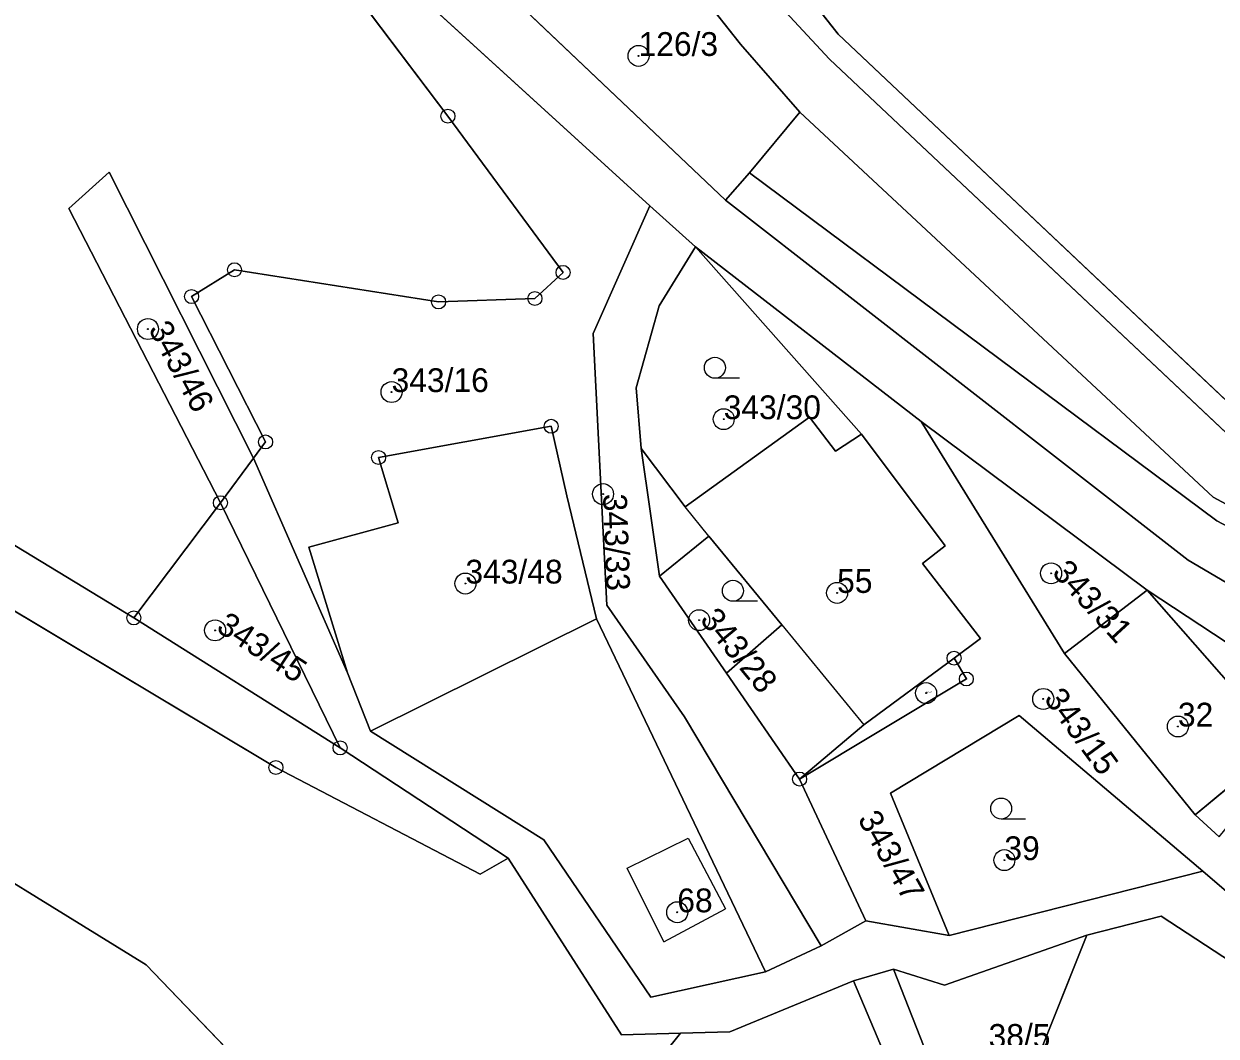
# Model space of a CAD drawing. Extents: x -652854 to -650068, y -1097661 to -1095417.
# Drawn here: x -650702.5 to -650617.2, y -1096121.3 to -1096048.9 of the extents above; entities that cross this region are included whole.
import ezdxf

# ---------------------------------------------------------------- set-up
doc = ezdxf.new("R2010")
doc.units = 0
for name, color, linetype in [('Definiční body parcel', 7, 'Continuous'), ('Geodetické body', 7, 'Continuous'), ('Hranice - vnitř_ kresba', 7, 'Continuous'), ('Hranice parcel', 7, 'Continuous'), ('Obvody jako plochy', 7, 'Continuous'), ('Parcelní čísla', 7, 'Continuous'), ('Prvky pro prodl_ par_ č_', 7, 'Continuous'), ('Značky kultur', 7, 'Continuous')]:
    doc.layers.add(name, color=color, linetype=linetype)

msp = doc.modelspace()

# ---------------------------------------------------------------- linework, layer by layer
at = {"layer": 'Definiční body parcel'}
for centre, radius in [((-650658.53, -1096051.16), 0.75), ((-650658.53, -1096051.16), 0.0327), ((-650693.61, -1096070.7), 0.75), ((-650693.61, -1096070.7), 0.0327), ((-650676.19, -1096075.21), 0.75), ((-650676.19, -1096075.21), 0.0327), ((-650652.44, -1096077.15), 0.75), ((-650652.44, -1096077.15), 0.0327), ((-650661.07, -1096082.51), 0.75), ((-650661.07, -1096082.51), 0.0327), ((-650629.03, -1096088.18), 0.75), ((-650670.91, -1096088.91), 0.75), ((-650629.03, -1096088.18), 0.0327), ((-650670.91, -1096088.91), 0.0327), ((-650644.33, -1096089.58), 0.75), ((-650644.33, -1096089.58), 0.0327), ((-650654.2, -1096091.53), 0.75), ((-650688.81, -1096092.26), 0.75), ((-650654.2, -1096091.53), 0.0327), ((-650688.81, -1096092.26), 0.0327), ((-650637.97, -1096096.75), 0.75), ((-650629.59, -1096097.17), 0.75), ((-650637.97, -1096096.75), 0.0327), ((-650629.59, -1096097.17), 0.0327), ((-650619.96, -1096099.14), 0.75), ((-650619.96, -1096099.14), 0.0327), ((-650632.37, -1096108.7), 0.75), ((-650632.37, -1096108.7), 0.0327), ((-650655.76, -1096112.43), 0.75), ((-650655.76, -1096112.43), 0.0327)]:
    msp.add_circle(centre, radius, dxfattribs=at)
at = {"layer": 'Geodetické body'}
for centre, radius in [((-650672.16, -1096055.47), 0.5), ((-650672.16, -1096055.47), 0.001), ((-650687.42, -1096066.46), 0.5), ((-650687.42, -1096066.46), 0.001), ((-650663.93, -1096066.65), 0.5), ((-650663.93, -1096066.65), 0.001), ((-650690.49, -1096068.38), 0.5), ((-650672.83, -1096068.76), 0.5), ((-650665.94, -1096068.52), 0.5), ((-650690.49, -1096068.38), 0.001), ((-650672.83, -1096068.76), 0.001), ((-650665.94, -1096068.52), 0.001), ((-650664.78, -1096077.66), 0.5), ((-650664.78, -1096077.66), 0.001), ((-650685.2, -1096078.78), 0.5), ((-650685.2, -1096078.78), 0.001), ((-650677.12, -1096079.89), 0.5), ((-650677.12, -1096079.89), 0.001), ((-650688.43, -1096083.13), 0.5), ((-650688.43, -1096083.13), 0.001), ((-650694.62, -1096091.37), 0.5), ((-650694.62, -1096091.37), 0.001), ((-650635.97, -1096094.25), 0.5), ((-650635.97, -1096094.25), 0.001), ((-650635.09, -1096095.74), 0.5), ((-650635.09, -1096095.74), 0.001), ((-650679.87, -1096100.67), 0.5), ((-650679.87, -1096100.67), 0.001), ((-650684.46, -1096102.07), 0.5), ((-650684.46, -1096102.07), 0.001), ((-650647.01, -1096102.9), 0.5), ((-650647.01, -1096102.9), 0.001)]:
    msp.add_circle(centre, radius, dxfattribs=at)
at = {"layer": 'Hranice - vnitř_ kresba'}
for p, q in [((-650653.5, -1096085.51), (-650655.2, -1096083.43)), ((-650648.29, -1096091.86), (-650642.42, -1096099.02)), ((-650659.35, -1096109.28), (-650654.98, -1096107.12)), ((-650654.98, -1096107.12), (-650652.32, -1096112.19)), ((-650656.72, -1096114.55), (-650659.35, -1096109.28)), ((-650656.72, -1096114.55), (-650652.32, -1096112.19))]:
    msp.add_line(p, q, dxfattribs=at)
at = {"layer": 'Hranice parcel'}
for p, q in [((-650674.5, -1096019.48), (-650644.87, -1096051.4)), ((-650644.26, -1096049.61), (-650663.2, -1096025.43)), ((-650689.35, -1096032.73), (-650672.16, -1096055.47)), ((-650651.25, -1096050.31), (-650663.49, -1096034.8)), ((-650652.3, -1096061.47), (-650672.13, -1096042.67)), ((-650657.72, -1096061.89), (-650676, -1096045.2)), ((-650647, -1096055.18), (-650651.25, -1096050.31)), ((-650613.9, -1096078.29), (-650644.26, -1096049.61)), ((-650644.87, -1096051.4), (-650614.84, -1096079.7)), ((-650672.16, -1096055.47), (-650663.93, -1096066.65)), ((-650650.59, -1096059.53), (-650647, -1096055.18)), ((-650617.43, -1096082.74), (-650647, -1096055.18)), ((-650696.38, -1096059.48), (-650699.26, -1096062.07)), ((-650686.06, -1096079.93), (-650696.38, -1096059.48)), ((-650650.59, -1096059.53), (-650652.3, -1096061.47)), ((-650617.17, -1096084.43), (-650650.59, -1096059.53)), ((-650652.3, -1096061.47), (-650619.23, -1096087.24)), ((-650699.26, -1096062.07), (-650688.43, -1096083.13)), ((-650657.72, -1096061.89), (-650661.77, -1096071.03)), ((-650654.45, -1096064.83), (-650657.72, -1096061.89)), ((-650657.05, -1096069.04), (-650654.45, -1096064.83)), ((-650638.31, -1096077.32), (-650654.45, -1096064.83)), ((-650654.45, -1096064.83), (-650642.59, -1096078.22)), ((-650687.42, -1096066.46), (-650690.49, -1096068.38)), ((-650672.83, -1096068.76), (-650687.42, -1096066.46)), ((-650663.93, -1096066.65), (-650665.94, -1096068.52)), ((-650690.49, -1096068.38), (-650685.2, -1096078.78)), ((-650665.94, -1096068.52), (-650672.83, -1096068.76)), ((-650658.71, -1096074.91), (-650657.05, -1096069.04)), ((-650661.77, -1096071.03), (-650660.8, -1096090.45)), ((-650658.34, -1096079.26), (-650658.71, -1096074.91)), ((-650677.12, -1096079.89), (-650664.78, -1096077.66)), ((-650664.78, -1096077.66), (-650663.66, -1096082.63)), ((-650646.3, -1096077.01), (-650655.2, -1096083.43)), ((-650644.44, -1096079.44), (-650646.3, -1096077.01)), ((-650638.31, -1096077.32), (-650628.06, -1096093.92)), ((-650622.17, -1096089.39), (-650638.31, -1096077.32)), ((-650642.59, -1096078.22), (-650644.44, -1096079.44)), ((-650642.59, -1096078.22), (-650636.61, -1096086.22)), ((-650685.2, -1096078.78), (-650686.06, -1096079.93)), ((-650657.02, -1096088.39), (-650658.34, -1096079.26)), ((-650655.2, -1096083.43), (-650658.34, -1096079.26)), ((-650686.06, -1096079.93), (-650688.43, -1096083.13)), ((-650679.33, -1096095.31), (-650686.06, -1096079.93)), ((-650675.73, -1096084.56), (-650677.12, -1096079.89)), ((-650663.66, -1096082.63), (-650661.53, -1096091.44)), ((-650591.02, -1096096.97), (-650617.43, -1096082.74)), ((-650694.62, -1096091.37), (-650707.9, -1096083.31)), ((-650694.62, -1096091.37), (-650688.43, -1096083.13)), ((-650688.43, -1096083.13), (-650679.87, -1096100.67)), ((-650682.1, -1096086.31), (-650675.73, -1096084.56)), ((-650657.02, -1096088.39), (-650653.5, -1096085.51)), ((-650653.5, -1096085.51), (-650648.29, -1096091.86)), ((-650636.61, -1096086.22), (-650638.23, -1096087.47)), ((-650710.34, -1096086.58), (-650684.46, -1096102.07)), ((-650679.33, -1096095.31), (-650682.1, -1096086.31)), ((-650638.23, -1096087.47), (-650634.07, -1096092.84)), ((-650619.23, -1096087.24), (-650598.12, -1096099.67)), ((-650657.02, -1096088.39), (-650652.24, -1096095.32)), ((-650622.17, -1096089.39), (-650628.06, -1096093.92)), ((-650612.56, -1096100.32), (-650622.17, -1096089.39)), ((-650606.12, -1096099.96), (-650622.17, -1096089.39)), ((-650660.8, -1096090.45), (-650655.25, -1096098.45)), ((-650679.87, -1096100.67), (-650694.62, -1096091.37)), ((-650661.53, -1096091.44), (-650677.7, -1096099.48)), ((-650649.44, -1096116.69), (-650661.53, -1096091.44)), ((-650652.24, -1096095.32), (-650648.29, -1096091.86)), ((-650634.07, -1096092.84), (-650635.97, -1096094.25)), ((-650628.06, -1096093.92), (-650618.72, -1096105.47)), ((-650642.42, -1096099.02), (-650635.97, -1096094.25)), ((-650635.09, -1096095.74), (-650635.97, -1096094.25)), ((-650677.7, -1096099.48), (-650679.33, -1096095.31)), ((-650647.01, -1096102.9), (-650652.24, -1096095.32)), ((-650647.01, -1096102.9), (-650635.09, -1096095.74)), ((-650655.25, -1096098.45), (-650645.48, -1096114.83)), ((-650642.42, -1096099.02), (-650647.01, -1096102.9)), ((-650640.51, -1096103.92), (-650631.32, -1096098.36)), ((-650631.32, -1096098.36), (-650618.19, -1096109.5)), ((-650677.7, -1096099.48), (-650665.3, -1096107.25)), ((-650667.86, -1096108.56), (-650679.87, -1096100.67)), ((-650618.72, -1096105.47), (-650612.56, -1096100.32)), ((-650684.46, -1096102.07), (-650669.86, -1096109.7)), ((-650647.01, -1096102.9), (-650642.28, -1096113.04)), ((-650636.32, -1096114.09), (-650640.51, -1096103.92)), ((-650711.37, -1096105.31), (-650693.74, -1096116.18)), ((-650618.72, -1096105.47), (-650617.01, -1096107.04)), ((-650665.3, -1096107.25), (-650657.66, -1096118.51)), ((-650669.86, -1096109.7), (-650667.86, -1096108.56)), ((-650659.75, -1096121.21), (-650667.86, -1096108.56)), ((-650618.19, -1096109.5), (-650636.32, -1096114.09)), ((-650604.96, -1096120.83), (-650618.19, -1096109.5)), ((-650645.48, -1096114.83), (-650642.28, -1096113.04)), ((-650636.32, -1096114.09), (-650642.28, -1096113.04)), ((-650621.16, -1096112.71), (-650626.47, -1096114.06)), ((-650615.51, -1096116.41), (-650621.16, -1096112.71)), ((-650626.47, -1096114.06), (-650636.65, -1096117.64)), ((-650631.48, -1096126.61), (-650626.47, -1096114.06)), ((-650645.48, -1096114.83), (-650649.44, -1096116.69)), ((-650693.74, -1096116.18), (-650670.78, -1096140.11)), ((-650657.66, -1096118.51), (-650649.44, -1096116.69)), ((-650643.15, -1096117.33), (-650640.31, -1096116.49)), ((-650640.31, -1096116.49), (-650636.49, -1096126.21)), ((-650636.65, -1096117.64), (-650640.31, -1096116.49)), ((-650643.15, -1096117.33), (-650652, -1096120.98)), ((-650637.83, -1096129.97), (-650643.15, -1096117.33)), ((-650660.48, -1096127.25), (-650655.54, -1096121.09)), ((-650659.75, -1096121.21), (-650655.54, -1096121.09)), ((-650655.54, -1096121.09), (-650652, -1096120.98))]:
    msp.add_line(p, q, dxfattribs=at)
at = {"layer": 'Obvody jako plochy'}
for points in [[(-650613.9, -1096078.29), (-650593.69, -1096090.8), (-650580.06, -1096067.29), (-650611.4, -1096015.81), (-650627.52, -1095958.3), (-650626.69, -1095945), (-650650.16, -1095955.09), (-650655.71, -1095966.27), (-650655.69, -1095990.58), (-650663.2, -1096025.43), (-650644.26, -1096049.61)], [(-650677.76, -1096007.67), (-650674.5, -1096019.48), (-650644.87, -1096051.4), (-650614.84, -1096079.7), (-650590.19, -1096094.69), (-650569.19, -1096101.41), (-650502.24, -1096119.18), (-650500.85, -1096112.74), (-650567.4, -1096100.11), (-650589.64, -1096093.25), (-650593.69, -1096090.8), (-650613.9, -1096078.29), (-650644.26, -1096049.61), (-650663.2, -1096025.43), (-650675.32, -1096003.13)], [(-650694.62, -1096091.37), (-650688.43, -1096083.13), (-650699.26, -1096062.07), (-650696.38, -1096059.48), (-650686.06, -1096079.93), (-650685.2, -1096078.78), (-650690.49, -1096068.38), (-650687.42, -1096066.46), (-650672.83, -1096068.76), (-650665.94, -1096068.52), (-650663.93, -1096066.65), (-650672.16, -1096055.47), (-650689.35, -1096032.73), (-650693.46, -1096027.18), (-650697.15, -1096019.65), (-650704.37, -1096006.4), (-650723.31, -1096020.21), (-650742.42, -1096039.7), (-650739.3, -1096051), (-650707.9, -1096083.31)], [(-650647, -1096055.18), (-650651.25, -1096050.31), (-650663.49, -1096034.8), (-650672.13, -1096042.67), (-650652.3, -1096061.47), (-650650.59, -1096059.53)], [(-650503.38, -1096122.58), (-650530.36, -1096115.03), (-650552.14, -1096108.91), (-650591.02, -1096096.97), (-650617.43, -1096082.74), (-650647, -1096055.18), (-650650.59, -1096059.53), (-650617.17, -1096084.43), (-650591.97, -1096097.7), (-650570.66, -1096107.46), (-650548.77, -1096111.5), (-650518.22, -1096125.08), (-650504.25, -1096126.33)], [(-650696.38, -1096059.48), (-650699.26, -1096062.07), (-650688.43, -1096083.13), (-650686.06, -1096079.93)], [(-650485.01, -1096136.73), (-650504.25, -1096126.33), (-650518.22, -1096125.08), (-650548.77, -1096111.5), (-650570.66, -1096107.46), (-650591.97, -1096097.7), (-650617.17, -1096084.43), (-650650.59, -1096059.53), (-650652.3, -1096061.47), (-650619.23, -1096087.24), (-650598.12, -1096099.67), (-650574.33, -1096107.51), (-650543.65, -1096119.5), (-650487.47, -1096142.31)], [(-650654.45, -1096064.83), (-650657.72, -1096061.89), (-650661.77, -1096071.03), (-650660.8, -1096090.45), (-650655.25, -1096098.45), (-650645.48, -1096114.83), (-650642.28, -1096113.04), (-650647.01, -1096102.9), (-650652.24, -1096095.32), (-650657.02, -1096088.39), (-650658.34, -1096079.26), (-650658.71, -1096074.91), (-650657.05, -1096069.04)], [(-650658.71, -1096074.91), (-650658.34, -1096079.26), (-650655.2, -1096083.43), (-650646.3, -1096077.01), (-650644.44, -1096079.44), (-650642.59, -1096078.22), (-650654.45, -1096064.83), (-650657.05, -1096069.04)], [(-650682.1, -1096086.31), (-650679.33, -1096095.31), (-650677.7, -1096099.48), (-650661.53, -1096091.44), (-650663.66, -1096082.63), (-650664.78, -1096077.66), (-650677.12, -1096079.89), (-650675.73, -1096084.56)], [(-650634.07, -1096092.84), (-650638.23, -1096087.47), (-650636.61, -1096086.22), (-650642.59, -1096078.22), (-650644.44, -1096079.44), (-650646.3, -1096077.01), (-650655.2, -1096083.43), (-650658.34, -1096079.26), (-650657.02, -1096088.39), (-650653.5, -1096085.51), (-650648.29, -1096091.86), (-650652.24, -1096095.32), (-650647.01, -1096102.9), (-650642.42, -1096099.02), (-650635.97, -1096094.25)], [(-650622.17, -1096089.39), (-650638.31, -1096077.32), (-650628.06, -1096093.92)], [(-650679.87, -1096100.67), (-650688.43, -1096083.13), (-650694.62, -1096091.37)], [(-650657.02, -1096088.39), (-650652.24, -1096095.32), (-650648.29, -1096091.86), (-650653.5, -1096085.51)], [(-650622.17, -1096089.39), (-650628.06, -1096093.92), (-650618.72, -1096105.47), (-650612.56, -1096100.32)], [(-650600.08, -1096102.18), (-650606.12, -1096099.96), (-650622.17, -1096089.39), (-650612.56, -1096100.32), (-650618.72, -1096105.47), (-650617.01, -1096107.04), (-650612.29, -1096101.19), (-650608.43, -1096104.38), (-650605.76, -1096101.52), (-650602.22, -1096104.41)], [(-650657.66, -1096118.51), (-650649.44, -1096116.69), (-650661.53, -1096091.44), (-650677.7, -1096099.48), (-650665.3, -1096107.25)], [(-650647.01, -1096102.9), (-650635.09, -1096095.74), (-650635.97, -1096094.25), (-650642.42, -1096099.02)], [(-650618.19, -1096109.5), (-650631.32, -1096098.36), (-650640.51, -1096103.92), (-650636.32, -1096114.09)], [(-650674.67, -1096187.27), (-650670.05, -1096158.78), (-650670.78, -1096140.11), (-650693.74, -1096116.18), (-650711.37, -1096105.31), (-650713.97, -1096102.61), (-650729.07, -1096130.64), (-650726, -1096133.63), (-650742.77, -1096166.85), (-650728.11, -1096178.43), (-650696.7, -1096184.34)], [(-650615.51, -1096116.41), (-650621.16, -1096112.71), (-650626.47, -1096114.06), (-650631.48, -1096126.61), (-650636.49, -1096126.21), (-650629.89, -1096136.31), (-650621.79, -1096143.29), (-650621.14, -1096136.95), (-650608.67, -1096134.27), (-650610.21, -1096123.67)], [(-650626.47, -1096114.06), (-650636.65, -1096117.64), (-650640.31, -1096116.49), (-650636.49, -1096126.21), (-650631.48, -1096126.61)]]:
    msp.add_lwpolyline(points, close=True, dxfattribs=at)
for points in [[(-650831.59, -1095955.54), (-650760.98, -1095990.15), (-650750.01, -1095996.81), (-650746.17, -1096002.75), (-650743.08, -1096007.04), (-650728.36, -1096020.69), (-650747.53, -1096038.65), (-650743.68, -1096050.84), (-650710.34, -1096086.58), (-650684.46, -1096102.07), (-650669.86, -1096109.7), (-650667.86, -1096108.56), (-650679.87, -1096100.67), (-650694.62, -1096091.37), (-650707.9, -1096083.31), (-650739.3, -1096051), (-650742.42, -1096039.7), (-650723.31, -1096020.21), (-650738.82, -1096004.52), (-650743.14, -1095998.82), (-650759, -1095989.33), (-650768.13, -1095982), (-650828.97, -1095952.68)], [(-650487.47, -1096142.31), (-650543.65, -1096119.5), (-650574.33, -1096107.51), (-650598.12, -1096099.67), (-650619.23, -1096087.24), (-650652.3, -1096061.47), (-650672.13, -1096042.67), (-650677.28, -1096037.27), (-650694.38, -1096015.72), (-650704.37, -1096006.4), (-650697.15, -1096019.65), (-650676, -1096045.2), (-650657.72, -1096061.89), (-650654.45, -1096064.83), (-650638.31, -1096077.32), (-650622.17, -1096089.39), (-650606.12, -1096099.96), (-650600.08, -1096102.18), (-650596.19, -1096103.84), (-650580.42, -1096109.36), (-650563.99, -1096115.37), (-650540.89, -1096125.03), (-650477, -1096151.73)], [(-650502.24, -1096119.18), (-650569.19, -1096101.41), (-650590.19, -1096094.69), (-650614.84, -1096079.7), (-650644.87, -1096051.4), (-650674.5, -1096019.48), (-650677.76, -1096007.67), (-650678.52, -1096007.34), (-650680.34, -1096011.35), (-650676.77, -1096020.11), (-650663.49, -1096034.8), (-650651.25, -1096050.31), (-650647, -1096055.18), (-650617.43, -1096082.74), (-650591.02, -1096096.97), (-650552.14, -1096108.91), (-650530.36, -1096115.03), (-650503.38, -1096122.58), (-650433.69, -1096137.29)], [(-650689.35, -1096032.73), (-650672.16, -1096055.47), (-650663.93, -1096066.65), (-650665.94, -1096068.52), (-650672.83, -1096068.76), (-650687.42, -1096066.46), (-650690.49, -1096068.38), (-650685.2, -1096078.78), (-650686.06, -1096079.93), (-650679.33, -1096095.31), (-650682.1, -1096086.31), (-650675.73, -1096084.56), (-650677.12, -1096079.89), (-650664.78, -1096077.66), (-650663.66, -1096082.63), (-650661.53, -1096091.44), (-650649.44, -1096116.69), (-650645.48, -1096114.83), (-650655.25, -1096098.45), (-650660.8, -1096090.45), (-650661.77, -1096071.03), (-650657.72, -1096061.89), (-650676, -1096045.2)], [(-650772.49, -1096033.67), (-650748.76, -1096060.94), (-650720.53, -1096094.52), (-650719.29, -1096096.18), (-650713.97, -1096102.61), (-650711.37, -1096105.31), (-650693.74, -1096116.18), (-650670.78, -1096140.11), (-650663.88, -1096131.49), (-650665.76, -1096128.91), (-650661.79, -1096125.66), (-650660.48, -1096127.25), (-650655.54, -1096121.09), (-650659.75, -1096121.21), (-650667.86, -1096108.56), (-650669.86, -1096109.7), (-650684.46, -1096102.07), (-650710.34, -1096086.58), (-650743.68, -1096050.84), (-650747.53, -1096038.65)], [(-650617.01, -1096107.04), (-650618.72, -1096105.47), (-650628.06, -1096093.92), (-650638.31, -1096077.32), (-650654.45, -1096064.83), (-650642.59, -1096078.22), (-650636.61, -1096086.22), (-650638.23, -1096087.47), (-650634.07, -1096092.84), (-650635.97, -1096094.25), (-650635.09, -1096095.74), (-650647.01, -1096102.9), (-650642.28, -1096113.04), (-650636.32, -1096114.09), (-650640.51, -1096103.92), (-650631.32, -1096098.36), (-650618.19, -1096109.5), (-650604.96, -1096120.83)], [(-650604.96, -1096120.83), (-650618.19, -1096109.5), (-650636.32, -1096114.09), (-650642.28, -1096113.04), (-650645.48, -1096114.83), (-650649.44, -1096116.69), (-650657.66, -1096118.51), (-650665.3, -1096107.25), (-650677.7, -1096099.48), (-650679.33, -1096095.31), (-650686.06, -1096079.93), (-650688.43, -1096083.13), (-650679.87, -1096100.67), (-650667.86, -1096108.56), (-650659.75, -1096121.21), (-650655.54, -1096121.09), (-650652, -1096120.98), (-650643.15, -1096117.33), (-650640.31, -1096116.49), (-650636.65, -1096117.64), (-650626.47, -1096114.06), (-650621.16, -1096112.71), (-650615.51, -1096116.41)], [(-650525.22, -1096173.84), (-650560.2, -1096159.64), (-650581.24, -1096154.39), (-650595.54, -1096156.94), (-650606.75, -1096154.47), (-650616.9, -1096149.29), (-650621.79, -1096143.29), (-650629.89, -1096136.31), (-650636.49, -1096126.21), (-650640.31, -1096116.49), (-650643.15, -1096117.33), (-650637.83, -1096129.97), (-650631.31, -1096139.99), (-650624.55, -1096145.32), (-650619.62, -1096151.84), (-650613.07, -1096155.16), (-650606.36, -1096157.89), (-650596.15, -1096159.76), (-650583.23, -1096157.75), (-650562.08, -1096162.3)], [(-650613.07, -1096155.16), (-650619.62, -1096151.84), (-650624.55, -1096145.32), (-650631.31, -1096139.99), (-650637.83, -1096129.97), (-650643.15, -1096117.33), (-650652, -1096120.98), (-650655.54, -1096121.09), (-650660.48, -1096127.25), (-650659.22, -1096128.81), (-650663.35, -1096132.22), (-650663.88, -1096131.49), (-650670.78, -1096140.11), (-650666.79, -1096143.25), (-650666.06, -1096143.72), (-650657.8, -1096132.99), (-650652.48, -1096126.03), (-650647.13, -1096125.63), (-650637.81, -1096135.79), (-650632.45, -1096142.68), (-650631.55, -1096143.81), (-650623.82, -1096149.92), (-650627.33, -1096159.52), (-650618.85, -1096162.4)]]:
    msp.add_lwpolyline(points, dxfattribs=at)
at = {"layer": 'Značky kultur'}
for p, q in [((-650651.32, -1096074.22), (-650653.07, -1096074.22)), ((-650650.03, -1096090.18), (-650651.78, -1096090.18)), ((-650630.85, -1096105.76), (-650632.6, -1096105.76))]:
    msp.add_line(p, q, dxfattribs=at)
for centre in [(-650653.07, -1096073.47), (-650651.78, -1096089.43), (-650632.6, -1096105.01)]:
    msp.add_circle(centre, 0.75, dxfattribs=at)

# ---------------------------------------------------------------- texts
at = {"layer": 'Parcelní čísla'}
for s, height, p in [('126/3', 1.7, (-650658.53, -1096051.16)), ('343/16', 1.7, (-650676.19, -1096075.21)), ('343/30', 1.7, (-650652.44, -1096077.15)), ('343/48', 1.7, (-650670.91, -1096088.91)), ('55', 1.7, (-650644.33, -1096089.58)), ('343/47', 0.1, (-650637.97, -1096096.75)), ('32', 1.7, (-650619.96, -1096099.14)), ('39', 1.7, (-650632.37, -1096108.7)), ('68', 1.7, (-650655.76, -1096112.43)), ('38/5', 1.7, (-650633.5, -1096122.13))]:
    msp.add_text(s, height=height, dxfattribs=at).set_placement(p)
for s, rotation, p in [('343/46', 298.359, (-650693.61, -1096070.7)), ('343/33', 272.034, (-650661.07, -1096082.51)), ('343/31', 312.606, (-650629.03, -1096088.18)), ('343/45', 326.664, (-650688.81, -1096092.26)), ('343/28', 309.384, (-650654.2, -1096091.53)), ('343/15', 306.342, (-650629.59, -1096097.17))]:
    msp.add_text(s, height=1.7, rotation=rotation, dxfattribs=at).set_placement(p)
at = {"layer": 'Prvky pro prodl_ par_ č_'}
msp.add_text('343/47', height=1.7, rotation=299.43, dxfattribs=at).set_placement((-650642.895, -1096105.758))

doc.saveas('drawing.dxf')
